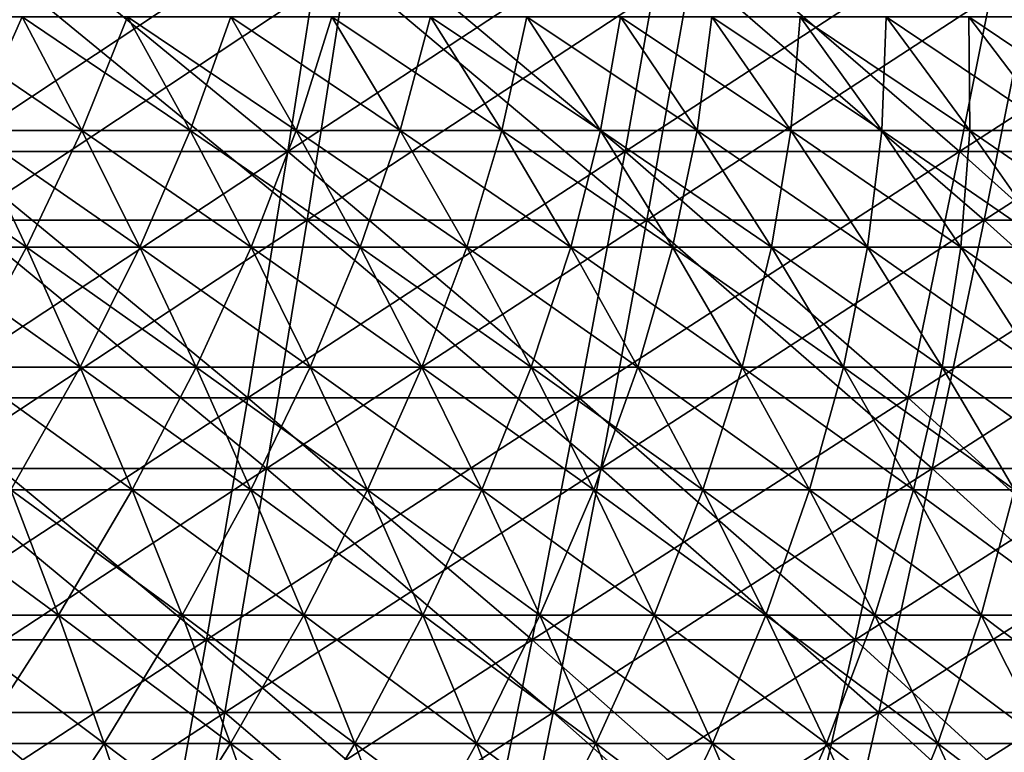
# Model space of a CAD drawing. Header units: millimetres. Extents: x -250 to 250, y -45 to 4150.
# Tile 632 of 656: x 38 to 55, y 3991 to 4004. Entities that reach past the tile are written whole.
import ezdxf

# ---------------------------------------------------------------- set-up
doc = ezdxf.new("R2010")
doc.units = ezdxf.units.MM
doc.header["$LTSCALE"] = 81.481481
for name, color, linetype in [('19', 7, 'CONTINUOUS'), ('20', 7, 'CONTINUOUS'), ('21', 7, 'CONTINUOUS'), ('22', 7, 'CONTINUOUS'), ('23', 7, 'CONTINUOUS'), ('24', 7, 'CONTINUOUS')]:
    doc.layers.add(name, color=color, linetype=linetype)

msp = doc.modelspace()

# ---------------------------------------------------------------- linework, layer by layer
at = {"layer": '19', "color": 7, "linetype": 'CONTINUOUS'}
for points in [[(42.879, 4000.58, -195.793), (36.83, 4000.58, -197.021), (43.575, 4005.044, -198.97), (42.879, 4000.58, -195.793)], [(43.575, 4005.044, -198.97), (36.83, 4000.58, -197.021), (37.427, 4005.044, -200.217), (43.575, 4005.044, -198.97)], [(48.889, 4000.58, -194.38), (42.879, 4000.58, -195.793), (49.682, 4005.044, -197.533), (48.889, 4000.58, -194.38)], [(49.682, 4005.044, -197.533), (42.879, 4000.58, -195.793), (43.575, 4005.044, -198.97), (49.682, 4005.044, -197.533)], [(54.851, 4000.58, -192.782), (48.889, 4000.58, -194.38), (55.741, 4005.044, -195.91), (54.851, 4000.58, -192.782)], [(55.741, 4005.044, -195.91), (48.889, 4000.58, -194.38), (49.682, 4005.044, -197.533), (55.741, 4005.044, -195.91)], [(60.762, 4000.58, -191.002), (54.851, 4000.58, -192.782), (61.748, 4005.044, -194.1), (60.762, 4000.58, -191.002)], [(61.748, 4005.044, -194.1), (54.851, 4000.58, -192.782), (55.741, 4005.044, -195.91), (61.748, 4005.044, -194.1)], [(42.163, 3996.189, -192.522), (36.214, 3996.189, -193.729), (42.879, 4000.58, -195.793), (42.163, 3996.189, -192.522)], [(42.879, 4000.58, -195.793), (36.214, 3996.189, -193.729), (36.83, 4000.58, -197.021), (42.879, 4000.58, -195.793)], [(48.072, 3996.189, -191.132), (42.163, 3996.189, -192.522), (48.889, 4000.58, -194.38), (48.072, 3996.189, -191.132)], [(48.889, 4000.58, -194.38), (42.163, 3996.189, -192.522), (42.879, 4000.58, -195.793), (48.889, 4000.58, -194.38)], [(53.935, 3996.189, -189.561), (48.072, 3996.189, -191.132), (54.851, 4000.58, -192.782), (53.935, 3996.189, -189.561)], [(54.851, 4000.58, -192.782), (48.072, 3996.189, -191.132), (48.889, 4000.58, -194.38), (54.851, 4000.58, -192.782)], [(59.747, 3996.189, -187.81), (53.935, 3996.189, -189.561), (60.762, 4000.58, -191.002), (59.747, 3996.189, -187.81)], [(60.762, 4000.58, -191.002), (53.935, 3996.189, -189.561), (54.851, 4000.58, -192.782), (60.762, 4000.58, -191.002)], [(41.426, 3991.873, -189.156), (35.581, 3991.873, -190.342), (42.163, 3996.189, -192.522), (41.426, 3991.873, -189.156)], [(42.163, 3996.189, -192.522), (35.581, 3991.873, -190.342), (36.214, 3996.189, -193.729), (42.163, 3996.189, -192.522)], [(47.231, 3991.873, -187.79), (41.426, 3991.873, -189.156), (48.072, 3996.189, -191.132), (47.231, 3991.873, -187.79)], [(48.072, 3996.189, -191.132), (41.426, 3991.873, -189.156), (42.163, 3996.189, -192.522), (48.072, 3996.189, -191.132)], [(52.992, 3991.873, -186.247), (47.231, 3991.873, -187.79), (53.935, 3996.189, -189.561), (52.992, 3991.873, -186.247)], [(53.935, 3996.189, -189.561), (47.231, 3991.873, -187.79), (48.072, 3996.189, -191.132), (53.935, 3996.189, -189.561)], [(58.702, 3991.873, -184.527), (52.992, 3991.873, -186.247), (59.747, 3996.189, -187.81), (58.702, 3991.873, -184.527)], [(59.747, 3996.189, -187.81), (52.992, 3991.873, -186.247), (53.935, 3996.189, -189.561), (59.747, 3996.189, -187.81)], [(40.668, 3987.635, -185.698), (34.931, 3987.635, -186.862), (41.426, 3991.873, -189.156), (40.668, 3987.635, -185.698)], [(41.426, 3991.873, -189.156), (34.931, 3987.635, -186.862), (35.581, 3991.873, -190.342), (41.426, 3991.873, -189.156)], [(46.368, 3987.635, -184.357), (40.668, 3987.635, -185.698), (47.231, 3991.873, -187.79), (46.368, 3987.635, -184.357)], [(47.231, 3991.873, -187.79), (40.668, 3987.635, -185.698), (41.426, 3991.873, -189.156), (47.231, 3991.873, -187.79)], [(52.023, 3987.635, -182.842), (46.368, 3987.635, -184.357), (52.992, 3991.873, -186.247), (52.023, 3987.635, -182.842)], [(52.992, 3991.873, -186.247), (46.368, 3987.635, -184.357), (47.231, 3991.873, -187.79), (52.992, 3991.873, -186.247)], [(57.629, 3987.635, -181.153), (52.023, 3987.635, -182.842), (58.702, 3991.873, -184.527), (57.629, 3987.635, -181.153)], [(58.702, 3991.873, -184.527), (52.023, 3987.635, -182.842), (52.992, 3991.873, -186.247), (58.702, 3991.873, -184.527)]]:
    msp.add_3dface(points, dxfattribs=at)
at = {"layer": '20', "color": 7, "linetype": 'CONTINUOUS'}
for points in [[(36.83, 4000.58, 197.021), (42.879, 4000.58, 195.793), (37.427, 4005.044, 200.217), (36.83, 4000.58, 197.021)], [(37.427, 4005.044, 200.217), (42.879, 4000.58, 195.793), (43.575, 4005.044, 198.97), (37.427, 4005.044, 200.217)], [(42.879, 4000.58, 195.793), (48.889, 4000.58, 194.38), (43.575, 4005.044, 198.97), (42.879, 4000.58, 195.793)], [(43.575, 4005.044, 198.97), (48.889, 4000.58, 194.38), (49.682, 4005.044, 197.533), (43.575, 4005.044, 198.97)], [(48.889, 4000.58, 194.38), (54.851, 4000.58, 192.782), (49.682, 4005.044, 197.533), (48.889, 4000.58, 194.38)], [(49.682, 4005.044, 197.533), (54.851, 4000.58, 192.782), (55.741, 4005.044, 195.91), (49.682, 4005.044, 197.533)], [(54.851, 4000.58, 192.782), (60.762, 4000.58, 191.002), (55.741, 4005.044, 195.91), (54.851, 4000.58, 192.782)], [(36.214, 3996.189, 193.729), (42.163, 3996.189, 192.522), (36.83, 4000.58, 197.021), (36.214, 3996.189, 193.729)], [(36.83, 4000.58, 197.021), (42.163, 3996.189, 192.522), (42.879, 4000.58, 195.793), (36.83, 4000.58, 197.021)], [(42.163, 3996.189, 192.522), (48.072, 3996.189, 191.132), (42.879, 4000.58, 195.793), (42.163, 3996.189, 192.522)], [(42.879, 4000.58, 195.793), (48.072, 3996.189, 191.132), (48.889, 4000.58, 194.38), (42.879, 4000.58, 195.793)], [(48.072, 3996.189, 191.132), (53.935, 3996.189, 189.561), (48.889, 4000.58, 194.38), (48.072, 3996.189, 191.132)], [(48.889, 4000.58, 194.38), (53.935, 3996.189, 189.561), (54.851, 4000.58, 192.782), (48.889, 4000.58, 194.38)], [(53.935, 3996.189, 189.561), (59.747, 3996.189, 187.81), (54.851, 4000.58, 192.782), (53.935, 3996.189, 189.561)], [(54.851, 4000.58, 192.782), (59.747, 3996.189, 187.81), (60.762, 4000.58, 191.002), (54.851, 4000.58, 192.782)], [(35.581, 3991.873, 190.342), (41.426, 3991.873, 189.156), (36.214, 3996.189, 193.729), (35.581, 3991.873, 190.342)], [(36.214, 3996.189, 193.729), (41.426, 3991.873, 189.156), (42.163, 3996.189, 192.522), (36.214, 3996.189, 193.729)], [(41.426, 3991.873, 189.156), (47.231, 3991.873, 187.79), (42.163, 3996.189, 192.522), (41.426, 3991.873, 189.156)], [(42.163, 3996.189, 192.522), (47.231, 3991.873, 187.79), (48.072, 3996.189, 191.132), (42.163, 3996.189, 192.522)], [(47.231, 3991.873, 187.79), (52.992, 3991.873, 186.247), (48.072, 3996.189, 191.132), (47.231, 3991.873, 187.79)], [(48.072, 3996.189, 191.132), (52.992, 3991.873, 186.247), (53.935, 3996.189, 189.561), (48.072, 3996.189, 191.132)], [(52.992, 3991.873, 186.247), (58.702, 3991.873, 184.527), (53.935, 3996.189, 189.561), (52.992, 3991.873, 186.247)], [(53.935, 3996.189, 189.561), (58.702, 3991.873, 184.527), (59.747, 3996.189, 187.81), (53.935, 3996.189, 189.561)], [(34.931, 3987.635, 186.862), (40.668, 3987.635, 185.698), (35.581, 3991.873, 190.342), (34.931, 3987.635, 186.862)], [(35.581, 3991.873, 190.342), (40.668, 3987.635, 185.698), (41.426, 3991.873, 189.156), (35.581, 3991.873, 190.342)], [(40.668, 3987.635, 185.698), (46.368, 3987.635, 184.357), (41.426, 3991.873, 189.156), (40.668, 3987.635, 185.698)], [(41.426, 3991.873, 189.156), (46.368, 3987.635, 184.357), (47.231, 3991.873, 187.79), (41.426, 3991.873, 189.156)], [(46.368, 3987.635, 184.357), (52.023, 3987.635, 182.842), (47.231, 3991.873, 187.79), (46.368, 3987.635, 184.357)], [(47.231, 3991.873, 187.79), (52.023, 3987.635, 182.842), (52.992, 3991.873, 186.247), (47.231, 3991.873, 187.79)], [(52.023, 3987.635, 182.842), (57.629, 3987.635, 181.153), (52.992, 3991.873, 186.247), (52.023, 3987.635, 182.842)], [(52.992, 3991.873, 186.247), (57.629, 3987.635, 181.153), (58.702, 3991.873, 184.527), (52.992, 3991.873, 186.247)]]:
    msp.add_3dface(points, dxfattribs=at)
at = {"layer": '21', "color": 7, "linetype": 'CONTINUOUS'}
for points in [[(42.539, 4001.793, 194.24), (36.537, 4001.793, 195.458), (43.229, 4006.221, 197.39), (42.539, 4001.793, 194.24)], [(43.229, 4006.221, 197.39), (36.537, 4001.793, 195.458), (37.13, 4006.221, 198.627), (43.229, 4006.221, 197.39)], [(48.501, 4001.793, 192.838), (42.539, 4001.793, 194.24), (49.287, 4006.221, 195.965), (48.501, 4001.793, 192.838)], [(49.287, 4006.221, 195.965), (42.539, 4001.793, 194.24), (43.229, 4006.221, 197.39), (49.287, 4006.221, 195.965)], [(54.416, 4001.793, 191.252), (48.501, 4001.793, 192.838), (55.299, 4006.221, 194.354), (54.416, 4001.793, 191.252)], [(55.299, 4006.221, 194.354), (48.501, 4001.793, 192.838), (49.287, 4006.221, 195.965), (55.299, 4006.221, 194.354)], [(60.28, 4001.793, 189.486), (54.416, 4001.793, 191.252), (61.257, 4006.221, 192.559), (60.28, 4001.793, 189.486)], [(61.257, 4006.221, 192.559), (54.416, 4001.793, 191.252), (55.299, 4006.221, 194.354), (61.257, 4006.221, 192.559)], [(41.828, 3997.437, 190.995), (35.927, 3997.437, 192.192), (42.539, 4001.793, 194.24), (41.828, 3997.437, 190.995)], [(42.539, 4001.793, 194.24), (35.927, 3997.437, 192.192), (36.537, 4001.793, 195.458), (42.539, 4001.793, 194.24)], [(47.69, 3997.437, 189.616), (41.828, 3997.437, 190.995), (48.501, 4001.793, 192.838), (47.69, 3997.437, 189.616)], [(48.501, 4001.793, 192.838), (41.828, 3997.437, 190.995), (42.539, 4001.793, 194.24), (48.501, 4001.793, 192.838)], [(53.507, 3997.437, 188.058), (47.69, 3997.437, 189.616), (54.416, 4001.793, 191.252), (53.507, 3997.437, 188.058)], [(54.416, 4001.793, 191.252), (47.69, 3997.437, 189.616), (48.501, 4001.793, 192.838), (54.416, 4001.793, 191.252)], [(59.273, 3997.437, 186.321), (53.507, 3997.437, 188.058), (60.28, 4001.793, 189.486), (59.273, 3997.437, 186.321)], [(60.28, 4001.793, 189.486), (53.507, 3997.437, 188.058), (54.416, 4001.793, 191.252), (60.28, 4001.793, 189.486)], [(41.097, 3993.156, 187.657), (35.299, 3993.156, 188.833), (41.828, 3997.437, 190.995), (41.097, 3993.156, 187.657)], [(41.828, 3997.437, 190.995), (35.299, 3993.156, 188.833), (35.927, 3997.437, 192.192), (41.828, 3997.437, 190.995)], [(46.857, 3993.156, 186.302), (41.097, 3993.156, 187.657), (47.69, 3997.437, 189.616), (46.857, 3993.156, 186.302)], [(47.69, 3997.437, 189.616), (41.097, 3993.156, 187.657), (41.828, 3997.437, 190.995), (47.69, 3997.437, 189.616)], [(52.572, 3993.156, 184.771), (46.857, 3993.156, 186.302), (53.507, 3997.437, 188.058), (52.572, 3993.156, 184.771)], [(53.507, 3997.437, 188.058), (46.857, 3993.156, 186.302), (47.69, 3997.437, 189.616), (53.507, 3997.437, 188.058)], [(58.237, 3993.156, 183.064), (52.572, 3993.156, 184.771), (59.273, 3997.437, 186.321), (58.237, 3993.156, 183.064)], [(59.273, 3997.437, 186.321), (52.572, 3993.156, 184.771), (53.507, 3997.437, 188.058), (59.273, 3997.437, 186.321)], [(40.346, 3988.952, 184.227), (34.654, 3988.952, 185.382), (41.097, 3993.156, 187.657), (40.346, 3988.952, 184.227)], [(41.097, 3993.156, 187.657), (34.654, 3988.952, 185.382), (35.299, 3993.156, 188.833), (41.097, 3993.156, 187.657)], [(46.001, 3988.952, 182.897), (40.346, 3988.952, 184.227), (46.857, 3993.156, 186.302), (46.001, 3988.952, 182.897)], [(46.857, 3993.156, 186.302), (40.346, 3988.952, 184.227), (41.097, 3993.156, 187.657), (46.857, 3993.156, 186.302)], [(51.611, 3988.952, 181.394), (46.001, 3988.952, 182.897), (52.572, 3993.156, 184.771), (51.611, 3988.952, 181.394)], [(52.572, 3993.156, 184.771), (46.001, 3988.952, 182.897), (46.857, 3993.156, 186.302), (52.572, 3993.156, 184.771)], [(57.173, 3988.952, 179.719), (51.611, 3988.952, 181.394), (58.237, 3993.156, 183.064), (57.173, 3988.952, 179.719)], [(58.237, 3993.156, 183.064), (51.611, 3988.952, 181.394), (52.572, 3993.156, 184.771), (58.237, 3993.156, 183.064)]]:
    msp.add_3dface(points, dxfattribs=at)
at = {"layer": '22', "color": 7, "linetype": 'CONTINUOUS'}
for points in [[(36.537, 4001.793, -195.458), (42.539, 4001.793, -194.24), (37.13, 4006.221, -198.627), (36.537, 4001.793, -195.458)], [(37.13, 4006.221, -198.627), (42.539, 4001.793, -194.24), (43.229, 4006.221, -197.39), (37.13, 4006.221, -198.627)], [(42.539, 4001.793, -194.24), (48.501, 4001.793, -192.838), (43.229, 4006.221, -197.39), (42.539, 4001.793, -194.24)], [(43.229, 4006.221, -197.39), (48.501, 4001.793, -192.838), (49.287, 4006.221, -195.965), (43.229, 4006.221, -197.39)], [(48.501, 4001.793, -192.838), (54.416, 4001.793, -191.252), (49.287, 4006.221, -195.965), (48.501, 4001.793, -192.838)], [(49.287, 4006.221, -195.965), (54.416, 4001.793, -191.252), (55.299, 4006.221, -194.354), (49.287, 4006.221, -195.965)], [(54.416, 4001.793, -191.252), (60.28, 4001.793, -189.486), (55.299, 4006.221, -194.354), (54.416, 4001.793, -191.252)], [(35.927, 3997.437, -192.192), (41.828, 3997.437, -190.995), (36.537, 4001.793, -195.458), (35.927, 3997.437, -192.192)], [(36.537, 4001.793, -195.458), (41.828, 3997.437, -190.995), (42.539, 4001.793, -194.24), (36.537, 4001.793, -195.458)], [(41.828, 3997.437, -190.995), (47.69, 3997.437, -189.616), (42.539, 4001.793, -194.24), (41.828, 3997.437, -190.995)], [(42.539, 4001.793, -194.24), (47.69, 3997.437, -189.616), (48.501, 4001.793, -192.838), (42.539, 4001.793, -194.24)], [(47.69, 3997.437, -189.616), (53.507, 3997.437, -188.058), (48.501, 4001.793, -192.838), (47.69, 3997.437, -189.616)], [(48.501, 4001.793, -192.838), (53.507, 3997.437, -188.058), (54.416, 4001.793, -191.252), (48.501, 4001.793, -192.838)], [(53.507, 3997.437, -188.058), (59.273, 3997.437, -186.321), (54.416, 4001.793, -191.252), (53.507, 3997.437, -188.058)], [(54.416, 4001.793, -191.252), (59.273, 3997.437, -186.321), (60.28, 4001.793, -189.486), (54.416, 4001.793, -191.252)], [(35.299, 3993.156, -188.833), (41.097, 3993.156, -187.657), (35.927, 3997.437, -192.192), (35.299, 3993.156, -188.833)], [(35.927, 3997.437, -192.192), (41.097, 3993.156, -187.657), (41.828, 3997.437, -190.995), (35.927, 3997.437, -192.192)], [(41.097, 3993.156, -187.657), (46.857, 3993.156, -186.302), (41.828, 3997.437, -190.995), (41.097, 3993.156, -187.657)], [(41.828, 3997.437, -190.995), (46.857, 3993.156, -186.302), (47.69, 3997.437, -189.616), (41.828, 3997.437, -190.995)], [(46.857, 3993.156, -186.302), (52.572, 3993.156, -184.771), (47.69, 3997.437, -189.616), (46.857, 3993.156, -186.302)], [(47.69, 3997.437, -189.616), (52.572, 3993.156, -184.771), (53.507, 3997.437, -188.058), (47.69, 3997.437, -189.616)], [(52.572, 3993.156, -184.771), (58.237, 3993.156, -183.064), (53.507, 3997.437, -188.058), (52.572, 3993.156, -184.771)], [(53.507, 3997.437, -188.058), (58.237, 3993.156, -183.064), (59.273, 3997.437, -186.321), (53.507, 3997.437, -188.058)], [(34.654, 3988.952, -185.382), (40.346, 3988.952, -184.227), (35.299, 3993.156, -188.833), (34.654, 3988.952, -185.382)], [(35.299, 3993.156, -188.833), (40.346, 3988.952, -184.227), (41.097, 3993.156, -187.657), (35.299, 3993.156, -188.833)], [(40.346, 3988.952, -184.227), (46.001, 3988.952, -182.897), (41.097, 3993.156, -187.657), (40.346, 3988.952, -184.227)], [(41.097, 3993.156, -187.657), (46.001, 3988.952, -182.897), (46.857, 3993.156, -186.302), (41.097, 3993.156, -187.657)], [(46.001, 3988.952, -182.897), (51.611, 3988.952, -181.394), (46.857, 3993.156, -186.302), (46.001, 3988.952, -182.897)], [(46.857, 3993.156, -186.302), (51.611, 3988.952, -181.394), (52.572, 3993.156, -184.771), (46.857, 3993.156, -186.302)], [(51.611, 3988.952, -181.394), (57.173, 3988.952, -179.719), (52.572, 3993.156, -184.771), (51.611, 3988.952, -181.394)], [(52.572, 3993.156, -184.771), (57.173, 3988.952, -179.719), (58.237, 3993.156, -183.064), (52.572, 3993.156, -184.771)]]:
    msp.add_3dface(points, dxfattribs=at)
at = {"layer": '23', "color": 7, "linetype": 'CONTINUOUS'}
for points in [[(36.942, 4002.165, 63.985), (38.895, 4002.165, 62.817), (35.938, 4004.175, 62.247), (36.942, 4002.165, 63.985)], [(35.938, 4004.175, 62.247), (38.895, 4002.165, 62.817), (37.838, 4004.175, 61.111), (35.938, 4004.175, 62.247)], [(38.895, 4002.165, 62.817), (40.811, 4002.165, 61.59), (37.838, 4004.175, 61.111), (38.895, 4002.165, 62.817)], [(37.838, 4004.175, 61.111), (40.811, 4002.165, 61.59), (39.702, 4004.175, 59.916), (37.838, 4004.175, 61.111)], [(40.811, 4002.165, 61.59), (42.688, 4002.165, 60.304), (39.702, 4004.175, 59.916), (40.811, 4002.165, 61.59)], [(39.702, 4004.175, 59.916), (42.688, 4002.165, 60.304), (41.528, 4004.175, 58.665), (39.702, 4004.175, 59.916)], [(42.688, 4002.165, 60.304), (44.525, 4002.165, 58.961), (41.528, 4004.175, 58.665), (42.688, 4002.165, 60.304)], [(41.528, 4004.175, 58.665), (44.525, 4002.165, 58.961), (43.315, 4004.175, 57.359), (41.528, 4004.175, 58.665)], [(44.525, 4002.165, 58.961), (46.32, 4002.165, 57.562), (43.315, 4004.175, 57.359), (44.525, 4002.165, 58.961)], [(43.315, 4004.175, 57.359), (46.32, 4002.165, 57.562), (45.061, 4004.175, 55.998), (43.315, 4004.175, 57.359)], [(46.32, 4002.165, 57.562), (48.07, 4002.165, 56.108), (45.061, 4004.175, 55.998), (46.32, 4002.165, 57.562)], [(45.061, 4004.175, 55.998), (48.07, 4002.165, 56.108), (46.764, 4004.175, 54.583), (45.061, 4004.175, 55.998)], [(48.07, 4002.165, 56.108), (49.775, 4002.165, 54.601), (46.764, 4004.175, 54.583), (48.07, 4002.165, 56.108)], [(46.764, 4004.175, 54.583), (49.775, 4002.165, 54.601), (48.423, 4004.175, 53.117), (46.764, 4004.175, 54.583)], [(49.775, 4002.165, 54.601), (51.433, 4002.165, 53.042), (48.423, 4004.175, 53.117), (49.775, 4002.165, 54.601)], [(48.423, 4004.175, 53.117), (51.433, 4002.165, 53.042), (50.036, 4004.175, 51.601), (48.423, 4004.175, 53.117)], [(51.433, 4002.165, 53.042), (53.042, 4002.165, 51.433), (50.036, 4004.175, 51.601), (51.433, 4002.165, 53.042)], [(50.036, 4004.175, 51.601), (53.042, 4002.165, 51.433), (51.601, 4004.175, 50.036), (50.036, 4004.175, 51.601)], [(53.042, 4002.165, 51.433), (54.601, 4002.165, 49.775), (51.601, 4004.175, 50.036), (53.042, 4002.165, 51.433)], [(51.601, 4004.175, 50.036), (54.601, 4002.165, 49.775), (53.117, 4004.175, 48.423), (51.601, 4004.175, 50.036)], [(54.601, 4002.165, 49.775), (56.108, 4002.165, 48.07), (53.117, 4004.175, 48.423), (54.601, 4002.165, 49.775)], [(53.117, 4004.175, 48.423), (56.108, 4002.165, 48.07), (54.583, 4004.175, 46.764), (53.117, 4004.175, 48.423)], [(56.108, 4002.165, 48.07), (57.562, 4002.165, 46.32), (54.583, 4004.175, 46.764), (56.108, 4002.165, 48.07)], [(54.583, 4004.175, 46.764), (57.562, 4002.165, 46.32), (55.998, 4004.175, 45.061), (54.583, 4004.175, 46.764)], [(35.877, 4000.099, 66.812), (37.918, 4000.099, 65.675), (34.954, 4002.165, 65.093), (35.877, 4000.099, 66.812)], [(34.954, 4002.165, 65.093), (37.918, 4000.099, 65.675), (36.942, 4002.165, 63.985), (34.954, 4002.165, 65.093)], [(37.918, 4000.099, 65.675), (39.922, 4000.099, 64.476), (36.942, 4002.165, 63.985), (37.918, 4000.099, 65.675)], [(36.942, 4002.165, 63.985), (39.922, 4000.099, 64.476), (38.895, 4002.165, 62.817), (36.942, 4002.165, 63.985)], [(39.922, 4000.099, 64.476), (41.889, 4000.099, 63.216), (38.895, 4002.165, 62.817), (39.922, 4000.099, 64.476)], [(38.895, 4002.165, 62.817), (41.889, 4000.099, 63.216), (40.811, 4002.165, 61.59), (38.895, 4002.165, 62.817)], [(41.889, 4000.099, 63.216), (43.816, 4000.099, 61.897), (40.811, 4002.165, 61.59), (41.889, 4000.099, 63.216)], [(40.811, 4002.165, 61.59), (43.816, 4000.099, 61.897), (42.688, 4002.165, 60.304), (40.811, 4002.165, 61.59)], [(43.816, 4000.099, 61.897), (45.701, 4000.099, 60.518), (42.688, 4002.165, 60.304), (43.816, 4000.099, 61.897)], [(42.688, 4002.165, 60.304), (45.701, 4000.099, 60.518), (44.525, 4002.165, 58.961), (42.688, 4002.165, 60.304)], [(45.701, 4000.099, 60.518), (47.543, 4000.099, 59.082), (44.525, 4002.165, 58.961), (45.701, 4000.099, 60.518)], [(44.525, 4002.165, 58.961), (47.543, 4000.099, 59.082), (46.32, 4002.165, 57.562), (44.525, 4002.165, 58.961)], [(47.543, 4000.099, 59.082), (49.34, 4000.099, 57.59), (46.32, 4002.165, 57.562), (47.543, 4000.099, 59.082)], [(46.32, 4002.165, 57.562), (49.34, 4000.099, 57.59), (48.07, 4002.165, 56.108), (46.32, 4002.165, 57.562)], [(49.34, 4000.099, 57.59), (51.09, 4000.099, 56.043), (48.07, 4002.165, 56.108), (49.34, 4000.099, 57.59)], [(48.07, 4002.165, 56.108), (51.09, 4000.099, 56.043), (49.775, 4002.165, 54.601), (48.07, 4002.165, 56.108)], [(51.09, 4000.099, 56.043), (52.792, 4000.099, 54.443), (49.775, 4002.165, 54.601), (51.09, 4000.099, 56.043)], [(49.775, 4002.165, 54.601), (52.792, 4000.099, 54.443), (51.433, 4002.165, 53.042), (49.775, 4002.165, 54.601)], [(52.792, 4000.099, 54.443), (54.443, 4000.099, 52.792), (51.433, 4002.165, 53.042), (52.792, 4000.099, 54.443)], [(51.433, 4002.165, 53.042), (54.443, 4000.099, 52.792), (53.042, 4002.165, 51.433), (51.433, 4002.165, 53.042)], [(54.443, 4000.099, 52.792), (56.043, 4000.099, 51.09), (53.042, 4002.165, 51.433), (54.443, 4000.099, 52.792)], [(53.042, 4002.165, 51.433), (56.043, 4000.099, 51.09), (54.601, 4002.165, 49.775), (53.042, 4002.165, 51.433)], [(56.043, 4000.099, 51.09), (57.59, 4000.099, 49.34), (54.601, 4002.165, 49.775), (56.043, 4000.099, 51.09)], [(54.601, 4002.165, 49.775), (57.59, 4000.099, 49.34), (56.108, 4002.165, 48.07), (54.601, 4002.165, 49.775)], [(36.773, 3997.981, 68.48), (38.864, 3997.981, 67.315), (35.877, 4000.099, 66.812), (36.773, 3997.981, 68.48)], [(35.877, 4000.099, 66.812), (38.864, 3997.981, 67.315), (37.918, 4000.099, 65.675), (35.877, 4000.099, 66.812)], [(38.864, 3997.981, 67.315), (40.919, 3997.981, 66.086), (37.918, 4000.099, 65.675), (38.864, 3997.981, 67.315)], [(37.918, 4000.099, 65.675), (40.919, 3997.981, 66.086), (39.922, 4000.099, 64.476), (37.918, 4000.099, 65.675)], [(40.919, 3997.981, 66.086), (42.935, 3997.981, 64.795), (39.922, 4000.099, 64.476), (40.919, 3997.981, 66.086)], [(39.922, 4000.099, 64.476), (42.935, 3997.981, 64.795), (41.889, 4000.099, 63.216), (39.922, 4000.099, 64.476)], [(42.935, 3997.981, 64.795), (44.91, 3997.981, 63.442), (41.889, 4000.099, 63.216), (42.935, 3997.981, 64.795)], [(41.889, 4000.099, 63.216), (44.91, 3997.981, 63.442), (43.816, 4000.099, 61.897), (41.889, 4000.099, 63.216)], [(44.91, 3997.981, 63.442), (46.842, 3997.981, 62.029), (43.816, 4000.099, 61.897), (44.91, 3997.981, 63.442)], [(43.816, 4000.099, 61.897), (46.842, 3997.981, 62.029), (45.701, 4000.099, 60.518), (43.816, 4000.099, 61.897)], [(46.842, 3997.981, 62.029), (48.73, 3997.981, 60.557), (45.701, 4000.099, 60.518), (46.842, 3997.981, 62.029)], [(45.701, 4000.099, 60.518), (48.73, 3997.981, 60.557), (47.543, 4000.099, 59.082), (45.701, 4000.099, 60.518)], [(48.73, 3997.981, 60.557), (50.572, 3997.981, 59.028), (47.543, 4000.099, 59.082), (48.73, 3997.981, 60.557)], [(47.543, 4000.099, 59.082), (50.572, 3997.981, 59.028), (49.34, 4000.099, 57.59), (47.543, 4000.099, 59.082)], [(50.572, 3997.981, 59.028), (52.366, 3997.981, 57.442), (49.34, 4000.099, 57.59), (50.572, 3997.981, 59.028)], [(49.34, 4000.099, 57.59), (52.366, 3997.981, 57.442), (51.09, 4000.099, 56.043), (49.34, 4000.099, 57.59)], [(52.366, 3997.981, 57.442), (54.11, 3997.981, 55.802), (51.09, 4000.099, 56.043), (52.366, 3997.981, 57.442)], [(51.09, 4000.099, 56.043), (54.11, 3997.981, 55.802), (52.792, 4000.099, 54.443), (51.09, 4000.099, 56.043)], [(54.11, 3997.981, 55.802), (55.802, 3997.981, 54.11), (52.792, 4000.099, 54.443), (54.11, 3997.981, 55.802)], [(52.792, 4000.099, 54.443), (55.802, 3997.981, 54.11), (54.443, 4000.099, 52.792), (52.792, 4000.099, 54.443)], [(55.802, 3997.981, 54.11), (57.442, 3997.981, 52.366), (54.443, 4000.099, 52.792), (55.802, 3997.981, 54.11)], [(54.443, 4000.099, 52.792), (57.442, 3997.981, 52.366), (56.043, 4000.099, 51.09), (54.443, 4000.099, 52.792)], [(37.641, 3995.812, 70.096), (39.782, 3995.812, 68.904), (36.773, 3997.981, 68.48), (37.641, 3995.812, 70.096)], [(36.773, 3997.981, 68.48), (39.782, 3995.812, 68.904), (38.864, 3997.981, 67.315), (36.773, 3997.981, 68.48)], [(39.782, 3995.812, 68.904), (41.885, 3995.812, 67.646), (38.864, 3997.981, 67.315), (39.782, 3995.812, 68.904)], [(38.864, 3997.981, 67.315), (41.885, 3995.812, 67.646), (40.919, 3997.981, 66.086), (38.864, 3997.981, 67.315)], [(41.885, 3995.812, 67.646), (43.948, 3995.812, 66.324), (40.919, 3997.981, 66.086), (41.885, 3995.812, 67.646)], [(40.919, 3997.981, 66.086), (43.948, 3995.812, 66.324), (42.935, 3997.981, 64.795), (40.919, 3997.981, 66.086)], [(43.948, 3995.812, 66.324), (45.97, 3995.812, 64.939), (42.935, 3997.981, 64.795), (43.948, 3995.812, 66.324)], [(42.935, 3997.981, 64.795), (45.97, 3995.812, 64.939), (44.91, 3997.981, 63.442), (42.935, 3997.981, 64.795)], [(45.97, 3995.812, 64.939), (47.948, 3995.812, 63.493), (44.91, 3997.981, 63.442), (45.97, 3995.812, 64.939)], [(44.91, 3997.981, 63.442), (47.948, 3995.812, 63.493), (46.842, 3997.981, 62.029), (44.91, 3997.981, 63.442)], [(47.948, 3995.812, 63.493), (49.88, 3995.812, 61.986), (46.842, 3997.981, 62.029), (47.948, 3995.812, 63.493)], [(46.842, 3997.981, 62.029), (49.88, 3995.812, 61.986), (48.73, 3997.981, 60.557), (46.842, 3997.981, 62.029)], [(49.88, 3995.812, 61.986), (51.765, 3995.812, 60.421), (48.73, 3997.981, 60.557), (49.88, 3995.812, 61.986)], [(48.73, 3997.981, 60.557), (51.765, 3995.812, 60.421), (50.572, 3997.981, 59.028), (48.73, 3997.981, 60.557)], [(51.765, 3995.812, 60.421), (53.601, 3995.812, 58.798), (50.572, 3997.981, 59.028), (51.765, 3995.812, 60.421)], [(50.572, 3997.981, 59.028), (53.601, 3995.812, 58.798), (52.366, 3997.981, 57.442), (50.572, 3997.981, 59.028)], [(53.601, 3995.812, 58.798), (55.387, 3995.812, 57.119), (52.366, 3997.981, 57.442), (53.601, 3995.812, 58.798)], [(52.366, 3997.981, 57.442), (55.387, 3995.812, 57.119), (54.11, 3997.981, 55.802), (52.366, 3997.981, 57.442)], [(55.387, 3995.812, 57.119), (57.119, 3995.812, 55.387), (54.11, 3997.981, 55.802), (55.387, 3995.812, 57.119)], [(54.11, 3997.981, 55.802), (57.119, 3995.812, 55.387), (55.802, 3997.981, 54.11), (54.11, 3997.981, 55.802)], [(36.255, 3993.592, 72.81), (38.48, 3993.592, 71.659), (35.464, 3995.812, 71.222), (36.255, 3993.592, 72.81)], [(35.464, 3995.812, 71.222), (38.48, 3993.592, 71.659), (37.641, 3995.812, 70.096), (35.464, 3995.812, 71.222)], [(38.48, 3993.592, 71.659), (40.669, 3993.592, 70.44), (37.641, 3995.812, 70.096), (38.48, 3993.592, 71.659)], [(37.641, 3995.812, 70.096), (40.669, 3993.592, 70.44), (39.782, 3995.812, 68.904), (37.641, 3995.812, 70.096)], [(40.669, 3993.592, 70.44), (42.819, 3993.592, 69.154), (39.782, 3995.812, 68.904), (40.669, 3993.592, 70.44)], [(39.782, 3995.812, 68.904), (42.819, 3993.592, 69.154), (41.885, 3995.812, 67.646), (39.782, 3995.812, 68.904)], [(42.819, 3993.592, 69.154), (44.928, 3993.592, 67.803), (41.885, 3995.812, 67.646), (42.819, 3993.592, 69.154)], [(41.885, 3995.812, 67.646), (44.928, 3993.592, 67.803), (43.948, 3995.812, 66.324), (41.885, 3995.812, 67.646)], [(44.928, 3993.592, 67.803), (46.995, 3993.592, 66.387), (43.948, 3995.812, 66.324), (44.928, 3993.592, 67.803)], [(43.948, 3995.812, 66.324), (46.995, 3993.592, 66.387), (45.97, 3995.812, 64.939), (43.948, 3995.812, 66.324)], [(46.995, 3993.592, 66.387), (49.017, 3993.592, 64.909), (45.97, 3995.812, 64.939), (46.995, 3993.592, 66.387)], [(45.97, 3995.812, 64.939), (49.017, 3993.592, 64.909), (47.948, 3995.812, 63.493), (45.97, 3995.812, 64.939)], [(49.017, 3993.592, 64.909), (50.992, 3993.592, 63.368), (47.948, 3995.812, 63.493), (49.017, 3993.592, 64.909)], [(47.948, 3995.812, 63.493), (50.992, 3993.592, 63.368), (49.88, 3995.812, 61.986), (47.948, 3995.812, 63.493)], [(50.992, 3993.592, 63.368), (52.919, 3993.592, 61.768), (49.88, 3995.812, 61.986), (50.992, 3993.592, 63.368)], [(49.88, 3995.812, 61.986), (52.919, 3993.592, 61.768), (51.765, 3995.812, 60.421), (49.88, 3995.812, 61.986)], [(52.919, 3993.592, 61.768), (54.797, 3993.592, 60.109), (51.765, 3995.812, 60.421), (52.919, 3993.592, 61.768)], [(51.765, 3995.812, 60.421), (54.797, 3993.592, 60.109), (53.601, 3995.812, 58.798), (51.765, 3995.812, 60.421)], [(54.797, 3993.592, 60.109), (56.622, 3993.592, 58.393), (53.601, 3995.812, 58.798), (54.797, 3993.592, 60.109)], [(53.601, 3995.812, 58.798), (56.622, 3993.592, 58.393), (55.387, 3995.812, 57.119), (53.601, 3995.812, 58.798)], [(37.018, 3991.325, 74.343), (39.29, 3991.325, 73.167), (36.255, 3993.592, 72.81), (37.018, 3991.325, 74.343)], [(36.255, 3993.592, 72.81), (39.29, 3991.325, 73.167), (38.48, 3993.592, 71.659), (36.255, 3993.592, 72.81)], [(39.29, 3991.325, 73.167), (41.525, 3991.325, 71.923), (38.48, 3993.592, 71.659), (39.29, 3991.325, 73.167)], [(38.48, 3993.592, 71.659), (41.525, 3991.325, 71.923), (40.669, 3993.592, 70.44), (38.48, 3993.592, 71.659)], [(41.525, 3991.325, 71.923), (43.72, 3991.325, 70.61), (40.669, 3993.592, 70.44), (41.525, 3991.325, 71.923)], [(40.669, 3993.592, 70.44), (43.72, 3991.325, 70.61), (42.819, 3993.592, 69.154), (40.669, 3993.592, 70.44)], [(43.72, 3991.325, 70.61), (45.873, 3991.325, 69.23), (42.819, 3993.592, 69.154), (43.72, 3991.325, 70.61)], [(42.819, 3993.592, 69.154), (45.873, 3991.325, 69.23), (44.928, 3993.592, 67.803), (42.819, 3993.592, 69.154)], [(45.873, 3991.325, 69.23), (47.984, 3991.325, 67.785), (44.928, 3993.592, 67.803), (45.873, 3991.325, 69.23)], [(44.928, 3993.592, 67.803), (47.984, 3991.325, 67.785), (46.995, 3993.592, 66.387), (44.928, 3993.592, 67.803)], [(47.984, 3991.325, 67.785), (50.048, 3991.325, 66.275), (46.995, 3993.592, 66.387), (47.984, 3991.325, 67.785)], [(46.995, 3993.592, 66.387), (50.048, 3991.325, 66.275), (49.017, 3993.592, 64.909), (46.995, 3993.592, 66.387)], [(50.048, 3991.325, 66.275), (52.066, 3991.325, 64.702), (49.017, 3993.592, 64.909), (50.048, 3991.325, 66.275)], [(49.017, 3993.592, 64.909), (52.066, 3991.325, 64.702), (50.992, 3993.592, 63.368), (49.017, 3993.592, 64.909)], [(52.066, 3991.325, 64.702), (54.033, 3991.325, 63.068), (50.992, 3993.592, 63.368), (52.066, 3991.325, 64.702)], [(50.992, 3993.592, 63.368), (54.033, 3991.325, 63.068), (52.919, 3993.592, 61.768), (50.992, 3993.592, 63.368)], [(54.033, 3991.325, 63.068), (55.95, 3991.325, 61.374), (52.919, 3993.592, 61.768), (54.033, 3991.325, 63.068)], [(52.919, 3993.592, 61.768), (55.95, 3991.325, 61.374), (54.797, 3993.592, 60.109), (52.919, 3993.592, 61.768)], [(55.95, 3991.325, 61.374), (57.813, 3991.325, 59.622), (54.797, 3993.592, 60.109), (55.95, 3991.325, 61.374)], [(54.797, 3993.592, 60.109), (57.813, 3991.325, 59.622), (56.622, 3993.592, 58.393), (54.797, 3993.592, 60.109)], [(37.753, 3989.011, 75.819), (40.07, 3989.011, 74.62), (37.018, 3991.325, 74.343), (37.753, 3989.011, 75.819)], [(37.018, 3991.325, 74.343), (40.07, 3989.011, 74.62), (39.29, 3991.325, 73.167), (37.018, 3991.325, 74.343)], [(40.07, 3989.011, 74.62), (42.349, 3989.011, 73.351), (39.29, 3991.325, 73.167), (40.07, 3989.011, 74.62)], [(39.29, 3991.325, 73.167), (42.349, 3989.011, 73.351), (41.525, 3991.325, 71.923), (39.29, 3991.325, 73.167)], [(42.349, 3989.011, 73.351), (44.588, 3989.011, 72.012), (41.525, 3991.325, 71.923), (42.349, 3989.011, 73.351)], [(41.525, 3991.325, 71.923), (44.588, 3989.011, 72.012), (43.72, 3991.325, 70.61), (41.525, 3991.325, 71.923)], [(44.588, 3989.011, 72.012), (46.784, 3989.011, 70.605), (43.72, 3991.325, 70.61), (44.588, 3989.011, 72.012)], [(43.72, 3991.325, 70.61), (46.784, 3989.011, 70.605), (45.873, 3991.325, 69.23), (43.72, 3991.325, 70.61)], [(46.784, 3989.011, 70.605), (48.936, 3989.011, 69.13), (45.873, 3991.325, 69.23), (46.784, 3989.011, 70.605)], [(45.873, 3991.325, 69.23), (48.936, 3989.011, 69.13), (47.984, 3991.325, 67.785), (45.873, 3991.325, 69.23)], [(48.936, 3989.011, 69.13), (51.042, 3989.011, 67.591), (47.984, 3991.325, 67.785), (48.936, 3989.011, 69.13)], [(47.984, 3991.325, 67.785), (51.042, 3989.011, 67.591), (50.048, 3991.325, 66.275), (47.984, 3991.325, 67.785)], [(51.042, 3989.011, 67.591), (53.099, 3989.011, 65.987), (50.048, 3991.325, 66.275), (51.042, 3989.011, 67.591)], [(50.048, 3991.325, 66.275), (53.099, 3989.011, 65.987), (52.066, 3991.325, 64.702), (50.048, 3991.325, 66.275)], [(53.099, 3989.011, 65.987), (55.106, 3989.011, 64.32), (52.066, 3991.325, 64.702), (53.099, 3989.011, 65.987)], [(52.066, 3991.325, 64.702), (55.106, 3989.011, 64.32), (54.033, 3991.325, 63.068), (52.066, 3991.325, 64.702)], [(55.106, 3989.011, 64.32), (57.061, 3989.011, 62.593), (54.033, 3991.325, 63.068), (55.106, 3989.011, 64.32)], [(54.033, 3991.325, 63.068), (57.061, 3989.011, 62.593), (55.95, 3991.325, 61.374), (54.033, 3991.325, 63.068)]]:
    msp.add_3dface(points, dxfattribs=at)
at = {"layer": '24', "color": 7, "linetype": 'CONTINUOUS'}
for points in [[(37.838, 4004.175, -61.111), (36.942, 4002.165, -63.985), (35.938, 4004.175, -62.247), (37.838, 4004.175, -61.111)], [(38.895, 4002.165, -62.817), (36.942, 4002.165, -63.985), (37.838, 4004.175, -61.111), (38.895, 4002.165, -62.817)], [(39.702, 4004.175, -59.916), (38.895, 4002.165, -62.817), (37.838, 4004.175, -61.111), (39.702, 4004.175, -59.916)], [(40.811, 4002.165, -61.59), (38.895, 4002.165, -62.817), (39.702, 4004.175, -59.916), (40.811, 4002.165, -61.59)], [(41.528, 4004.175, -58.665), (40.811, 4002.165, -61.59), (39.702, 4004.175, -59.916), (41.528, 4004.175, -58.665)], [(42.688, 4002.165, -60.304), (40.811, 4002.165, -61.59), (41.528, 4004.175, -58.665), (42.688, 4002.165, -60.304)], [(43.315, 4004.175, -57.359), (42.688, 4002.165, -60.304), (41.528, 4004.175, -58.665), (43.315, 4004.175, -57.359)], [(44.525, 4002.165, -58.961), (42.688, 4002.165, -60.304), (43.315, 4004.175, -57.359), (44.525, 4002.165, -58.961)], [(45.061, 4004.175, -55.998), (44.525, 4002.165, -58.961), (43.315, 4004.175, -57.359), (45.061, 4004.175, -55.998)], [(46.32, 4002.165, -57.562), (44.525, 4002.165, -58.961), (45.061, 4004.175, -55.998), (46.32, 4002.165, -57.562)], [(46.764, 4004.175, -54.583), (46.32, 4002.165, -57.562), (45.061, 4004.175, -55.998), (46.764, 4004.175, -54.583)], [(48.07, 4002.165, -56.108), (46.32, 4002.165, -57.562), (46.764, 4004.175, -54.583), (48.07, 4002.165, -56.108)], [(48.423, 4004.175, -53.117), (48.07, 4002.165, -56.108), (46.764, 4004.175, -54.583), (48.423, 4004.175, -53.117)], [(49.775, 4002.165, -54.601), (48.07, 4002.165, -56.108), (48.423, 4004.175, -53.117), (49.775, 4002.165, -54.601)], [(50.036, 4004.175, -51.601), (49.775, 4002.165, -54.601), (48.423, 4004.175, -53.117), (50.036, 4004.175, -51.601)], [(51.433, 4002.165, -53.042), (49.775, 4002.165, -54.601), (50.036, 4004.175, -51.601), (51.433, 4002.165, -53.042)], [(51.601, 4004.175, -50.036), (51.433, 4002.165, -53.042), (50.036, 4004.175, -51.601), (51.601, 4004.175, -50.036)], [(53.042, 4002.165, -51.433), (51.433, 4002.165, -53.042), (51.601, 4004.175, -50.036), (53.042, 4002.165, -51.433)], [(53.117, 4004.175, -48.423), (53.042, 4002.165, -51.433), (51.601, 4004.175, -50.036), (53.117, 4004.175, -48.423)], [(54.601, 4002.165, -49.775), (53.042, 4002.165, -51.433), (53.117, 4004.175, -48.423), (54.601, 4002.165, -49.775)], [(54.583, 4004.175, -46.764), (54.601, 4002.165, -49.775), (53.117, 4004.175, -48.423), (54.583, 4004.175, -46.764)], [(56.108, 4002.165, -48.07), (54.601, 4002.165, -49.775), (54.583, 4004.175, -46.764), (56.108, 4002.165, -48.07)], [(55.998, 4004.175, -45.061), (56.108, 4002.165, -48.07), (54.583, 4004.175, -46.764), (55.998, 4004.175, -45.061)], [(37.918, 4000.099, -65.675), (35.877, 4000.099, -66.812), (36.942, 4002.165, -63.985), (37.918, 4000.099, -65.675)], [(38.895, 4002.165, -62.817), (37.918, 4000.099, -65.675), (36.942, 4002.165, -63.985), (38.895, 4002.165, -62.817)], [(39.922, 4000.099, -64.476), (37.918, 4000.099, -65.675), (38.895, 4002.165, -62.817), (39.922, 4000.099, -64.476)], [(40.811, 4002.165, -61.59), (39.922, 4000.099, -64.476), (38.895, 4002.165, -62.817), (40.811, 4002.165, -61.59)], [(41.889, 4000.099, -63.216), (39.922, 4000.099, -64.476), (40.811, 4002.165, -61.59), (41.889, 4000.099, -63.216)], [(42.688, 4002.165, -60.304), (41.889, 4000.099, -63.216), (40.811, 4002.165, -61.59), (42.688, 4002.165, -60.304)], [(43.816, 4000.099, -61.897), (41.889, 4000.099, -63.216), (42.688, 4002.165, -60.304), (43.816, 4000.099, -61.897)], [(44.525, 4002.165, -58.961), (43.816, 4000.099, -61.897), (42.688, 4002.165, -60.304), (44.525, 4002.165, -58.961)], [(45.701, 4000.099, -60.518), (43.816, 4000.099, -61.897), (44.525, 4002.165, -58.961), (45.701, 4000.099, -60.518)], [(46.32, 4002.165, -57.562), (45.701, 4000.099, -60.518), (44.525, 4002.165, -58.961), (46.32, 4002.165, -57.562)], [(47.543, 4000.099, -59.082), (45.701, 4000.099, -60.518), (46.32, 4002.165, -57.562), (47.543, 4000.099, -59.082)], [(48.07, 4002.165, -56.108), (47.543, 4000.099, -59.082), (46.32, 4002.165, -57.562), (48.07, 4002.165, -56.108)], [(49.34, 4000.099, -57.59), (47.543, 4000.099, -59.082), (48.07, 4002.165, -56.108), (49.34, 4000.099, -57.59)], [(49.775, 4002.165, -54.601), (49.34, 4000.099, -57.59), (48.07, 4002.165, -56.108), (49.775, 4002.165, -54.601)], [(51.09, 4000.099, -56.043), (49.34, 4000.099, -57.59), (49.775, 4002.165, -54.601), (51.09, 4000.099, -56.043)], [(51.433, 4002.165, -53.042), (51.09, 4000.099, -56.043), (49.775, 4002.165, -54.601), (51.433, 4002.165, -53.042)], [(52.792, 4000.099, -54.443), (51.09, 4000.099, -56.043), (51.433, 4002.165, -53.042), (52.792, 4000.099, -54.443)], [(53.042, 4002.165, -51.433), (52.792, 4000.099, -54.443), (51.433, 4002.165, -53.042), (53.042, 4002.165, -51.433)], [(54.443, 4000.099, -52.792), (52.792, 4000.099, -54.443), (53.042, 4002.165, -51.433), (54.443, 4000.099, -52.792)], [(54.601, 4002.165, -49.775), (54.443, 4000.099, -52.792), (53.042, 4002.165, -51.433), (54.601, 4002.165, -49.775)], [(56.043, 4000.099, -51.09), (54.443, 4000.099, -52.792), (54.601, 4002.165, -49.775), (56.043, 4000.099, -51.09)], [(56.108, 4002.165, -48.07), (56.043, 4000.099, -51.09), (54.601, 4002.165, -49.775), (56.108, 4002.165, -48.07)], [(37.918, 4000.099, -65.675), (36.773, 3997.981, -68.48), (35.877, 4000.099, -66.812), (37.918, 4000.099, -65.675)], [(38.864, 3997.981, -67.315), (36.773, 3997.981, -68.48), (37.918, 4000.099, -65.675), (38.864, 3997.981, -67.315)], [(39.922, 4000.099, -64.476), (38.864, 3997.981, -67.315), (37.918, 4000.099, -65.675), (39.922, 4000.099, -64.476)], [(40.919, 3997.981, -66.086), (38.864, 3997.981, -67.315), (39.922, 4000.099, -64.476), (40.919, 3997.981, -66.086)], [(41.889, 4000.099, -63.216), (40.919, 3997.981, -66.086), (39.922, 4000.099, -64.476), (41.889, 4000.099, -63.216)], [(42.935, 3997.981, -64.795), (40.919, 3997.981, -66.086), (41.889, 4000.099, -63.216), (42.935, 3997.981, -64.795)], [(43.816, 4000.099, -61.897), (42.935, 3997.981, -64.795), (41.889, 4000.099, -63.216), (43.816, 4000.099, -61.897)], [(44.91, 3997.981, -63.442), (42.935, 3997.981, -64.795), (43.816, 4000.099, -61.897), (44.91, 3997.981, -63.442)], [(45.701, 4000.099, -60.518), (44.91, 3997.981, -63.442), (43.816, 4000.099, -61.897), (45.701, 4000.099, -60.518)], [(46.842, 3997.981, -62.029), (44.91, 3997.981, -63.442), (45.701, 4000.099, -60.518), (46.842, 3997.981, -62.029)], [(47.543, 4000.099, -59.082), (46.842, 3997.981, -62.029), (45.701, 4000.099, -60.518), (47.543, 4000.099, -59.082)], [(48.73, 3997.981, -60.557), (46.842, 3997.981, -62.029), (47.543, 4000.099, -59.082), (48.73, 3997.981, -60.557)], [(49.34, 4000.099, -57.59), (48.73, 3997.981, -60.557), (47.543, 4000.099, -59.082), (49.34, 4000.099, -57.59)], [(50.572, 3997.981, -59.028), (48.73, 3997.981, -60.557), (49.34, 4000.099, -57.59), (50.572, 3997.981, -59.028)], [(51.09, 4000.099, -56.043), (50.572, 3997.981, -59.028), (49.34, 4000.099, -57.59), (51.09, 4000.099, -56.043)], [(52.366, 3997.981, -57.442), (50.572, 3997.981, -59.028), (51.09, 4000.099, -56.043), (52.366, 3997.981, -57.442)], [(52.792, 4000.099, -54.443), (52.366, 3997.981, -57.442), (51.09, 4000.099, -56.043), (52.792, 4000.099, -54.443)], [(54.11, 3997.981, -55.802), (52.366, 3997.981, -57.442), (52.792, 4000.099, -54.443), (54.11, 3997.981, -55.802)], [(54.443, 4000.099, -52.792), (54.11, 3997.981, -55.802), (52.792, 4000.099, -54.443), (54.443, 4000.099, -52.792)], [(55.802, 3997.981, -54.11), (54.11, 3997.981, -55.802), (54.443, 4000.099, -52.792), (55.802, 3997.981, -54.11)], [(56.043, 4000.099, -51.09), (55.802, 3997.981, -54.11), (54.443, 4000.099, -52.792), (56.043, 4000.099, -51.09)], [(38.864, 3997.981, -67.315), (37.641, 3995.812, -70.096), (36.773, 3997.981, -68.48), (38.864, 3997.981, -67.315)], [(39.782, 3995.812, -68.904), (37.641, 3995.812, -70.096), (38.864, 3997.981, -67.315), (39.782, 3995.812, -68.904)], [(40.919, 3997.981, -66.086), (39.782, 3995.812, -68.904), (38.864, 3997.981, -67.315), (40.919, 3997.981, -66.086)], [(41.885, 3995.812, -67.646), (39.782, 3995.812, -68.904), (40.919, 3997.981, -66.086), (41.885, 3995.812, -67.646)], [(42.935, 3997.981, -64.795), (41.885, 3995.812, -67.646), (40.919, 3997.981, -66.086), (42.935, 3997.981, -64.795)], [(43.948, 3995.812, -66.324), (41.885, 3995.812, -67.646), (42.935, 3997.981, -64.795), (43.948, 3995.812, -66.324)], [(44.91, 3997.981, -63.442), (43.948, 3995.812, -66.324), (42.935, 3997.981, -64.795), (44.91, 3997.981, -63.442)], [(45.97, 3995.812, -64.939), (43.948, 3995.812, -66.324), (44.91, 3997.981, -63.442), (45.97, 3995.812, -64.939)], [(46.842, 3997.981, -62.029), (45.97, 3995.812, -64.939), (44.91, 3997.981, -63.442), (46.842, 3997.981, -62.029)], [(47.948, 3995.812, -63.493), (45.97, 3995.812, -64.939), (46.842, 3997.981, -62.029), (47.948, 3995.812, -63.493)], [(48.73, 3997.981, -60.557), (47.948, 3995.812, -63.493), (46.842, 3997.981, -62.029), (48.73, 3997.981, -60.557)], [(49.88, 3995.812, -61.986), (47.948, 3995.812, -63.493), (48.73, 3997.981, -60.557), (49.88, 3995.812, -61.986)], [(50.572, 3997.981, -59.028), (49.88, 3995.812, -61.986), (48.73, 3997.981, -60.557), (50.572, 3997.981, -59.028)], [(51.765, 3995.812, -60.421), (49.88, 3995.812, -61.986), (50.572, 3997.981, -59.028), (51.765, 3995.812, -60.421)], [(52.366, 3997.981, -57.442), (51.765, 3995.812, -60.421), (50.572, 3997.981, -59.028), (52.366, 3997.981, -57.442)], [(53.601, 3995.812, -58.798), (51.765, 3995.812, -60.421), (52.366, 3997.981, -57.442), (53.601, 3995.812, -58.798)], [(54.11, 3997.981, -55.802), (53.601, 3995.812, -58.798), (52.366, 3997.981, -57.442), (54.11, 3997.981, -55.802)], [(55.387, 3995.812, -57.119), (53.601, 3995.812, -58.798), (54.11, 3997.981, -55.802), (55.387, 3995.812, -57.119)], [(55.802, 3997.981, -54.11), (55.387, 3995.812, -57.119), (54.11, 3997.981, -55.802), (55.802, 3997.981, -54.11)], [(38.48, 3993.592, -71.659), (36.255, 3993.592, -72.81), (37.641, 3995.812, -70.096), (38.48, 3993.592, -71.659)], [(39.782, 3995.812, -68.904), (38.48, 3993.592, -71.659), (37.641, 3995.812, -70.096), (39.782, 3995.812, -68.904)], [(40.669, 3993.592, -70.44), (38.48, 3993.592, -71.659), (39.782, 3995.812, -68.904), (40.669, 3993.592, -70.44)], [(41.885, 3995.812, -67.646), (40.669, 3993.592, -70.44), (39.782, 3995.812, -68.904), (41.885, 3995.812, -67.646)], [(42.819, 3993.592, -69.154), (40.669, 3993.592, -70.44), (41.885, 3995.812, -67.646), (42.819, 3993.592, -69.154)], [(43.948, 3995.812, -66.324), (42.819, 3993.592, -69.154), (41.885, 3995.812, -67.646), (43.948, 3995.812, -66.324)], [(44.928, 3993.592, -67.803), (42.819, 3993.592, -69.154), (43.948, 3995.812, -66.324), (44.928, 3993.592, -67.803)], [(45.97, 3995.812, -64.939), (44.928, 3993.592, -67.803), (43.948, 3995.812, -66.324), (45.97, 3995.812, -64.939)], [(46.995, 3993.592, -66.387), (44.928, 3993.592, -67.803), (45.97, 3995.812, -64.939), (46.995, 3993.592, -66.387)], [(47.948, 3995.812, -63.493), (46.995, 3993.592, -66.387), (45.97, 3995.812, -64.939), (47.948, 3995.812, -63.493)], [(49.017, 3993.592, -64.909), (46.995, 3993.592, -66.387), (47.948, 3995.812, -63.493), (49.017, 3993.592, -64.909)], [(49.88, 3995.812, -61.986), (49.017, 3993.592, -64.909), (47.948, 3995.812, -63.493), (49.88, 3995.812, -61.986)], [(50.992, 3993.592, -63.368), (49.017, 3993.592, -64.909), (49.88, 3995.812, -61.986), (50.992, 3993.592, -63.368)], [(51.765, 3995.812, -60.421), (50.992, 3993.592, -63.368), (49.88, 3995.812, -61.986), (51.765, 3995.812, -60.421)], [(52.919, 3993.592, -61.768), (50.992, 3993.592, -63.368), (51.765, 3995.812, -60.421), (52.919, 3993.592, -61.768)], [(53.601, 3995.812, -58.798), (52.919, 3993.592, -61.768), (51.765, 3995.812, -60.421), (53.601, 3995.812, -58.798)], [(54.797, 3993.592, -60.109), (52.919, 3993.592, -61.768), (53.601, 3995.812, -58.798), (54.797, 3993.592, -60.109)], [(55.387, 3995.812, -57.119), (54.797, 3993.592, -60.109), (53.601, 3995.812, -58.798), (55.387, 3995.812, -57.119)], [(56.622, 3993.592, -58.393), (54.797, 3993.592, -60.109), (55.387, 3995.812, -57.119), (56.622, 3993.592, -58.393)], [(38.48, 3993.592, -71.659), (37.018, 3991.325, -74.343), (36.255, 3993.592, -72.81), (38.48, 3993.592, -71.659)], [(39.29, 3991.325, -73.167), (37.018, 3991.325, -74.343), (38.48, 3993.592, -71.659), (39.29, 3991.325, -73.167)], [(40.669, 3993.592, -70.44), (39.29, 3991.325, -73.167), (38.48, 3993.592, -71.659), (40.669, 3993.592, -70.44)], [(41.525, 3991.325, -71.923), (39.29, 3991.325, -73.167), (40.669, 3993.592, -70.44), (41.525, 3991.325, -71.923)], [(42.819, 3993.592, -69.154), (41.525, 3991.325, -71.923), (40.669, 3993.592, -70.44), (42.819, 3993.592, -69.154)], [(43.72, 3991.325, -70.61), (41.525, 3991.325, -71.923), (42.819, 3993.592, -69.154), (43.72, 3991.325, -70.61)], [(44.928, 3993.592, -67.803), (43.72, 3991.325, -70.61), (42.819, 3993.592, -69.154), (44.928, 3993.592, -67.803)], [(45.873, 3991.325, -69.23), (43.72, 3991.325, -70.61), (44.928, 3993.592, -67.803), (45.873, 3991.325, -69.23)], [(46.995, 3993.592, -66.387), (45.873, 3991.325, -69.23), (44.928, 3993.592, -67.803), (46.995, 3993.592, -66.387)], [(47.984, 3991.325, -67.785), (45.873, 3991.325, -69.23), (46.995, 3993.592, -66.387), (47.984, 3991.325, -67.785)], [(49.017, 3993.592, -64.909), (47.984, 3991.325, -67.785), (46.995, 3993.592, -66.387), (49.017, 3993.592, -64.909)], [(50.048, 3991.325, -66.275), (47.984, 3991.325, -67.785), (49.017, 3993.592, -64.909), (50.048, 3991.325, -66.275)], [(50.992, 3993.592, -63.368), (50.048, 3991.325, -66.275), (49.017, 3993.592, -64.909), (50.992, 3993.592, -63.368)], [(52.066, 3991.325, -64.702), (50.048, 3991.325, -66.275), (50.992, 3993.592, -63.368), (52.066, 3991.325, -64.702)], [(52.919, 3993.592, -61.768), (52.066, 3991.325, -64.702), (50.992, 3993.592, -63.368), (52.919, 3993.592, -61.768)], [(54.033, 3991.325, -63.068), (52.066, 3991.325, -64.702), (52.919, 3993.592, -61.768), (54.033, 3991.325, -63.068)], [(54.797, 3993.592, -60.109), (54.033, 3991.325, -63.068), (52.919, 3993.592, -61.768), (54.797, 3993.592, -60.109)], [(55.95, 3991.325, -61.374), (54.033, 3991.325, -63.068), (54.797, 3993.592, -60.109), (55.95, 3991.325, -61.374)], [(56.622, 3993.592, -58.393), (55.95, 3991.325, -61.374), (54.797, 3993.592, -60.109), (56.622, 3993.592, -58.393)], [(39.29, 3991.325, -73.167), (37.753, 3989.011, -75.819), (37.018, 3991.325, -74.343), (39.29, 3991.325, -73.167)], [(40.07, 3989.011, -74.62), (37.753, 3989.011, -75.819), (39.29, 3991.325, -73.167), (40.07, 3989.011, -74.62)], [(41.525, 3991.325, -71.923), (40.07, 3989.011, -74.62), (39.29, 3991.325, -73.167), (41.525, 3991.325, -71.923)], [(42.349, 3989.011, -73.351), (40.07, 3989.011, -74.62), (41.525, 3991.325, -71.923), (42.349, 3989.011, -73.351)], [(43.72, 3991.325, -70.61), (42.349, 3989.011, -73.351), (41.525, 3991.325, -71.923), (43.72, 3991.325, -70.61)], [(44.588, 3989.011, -72.012), (42.349, 3989.011, -73.351), (43.72, 3991.325, -70.61), (44.588, 3989.011, -72.012)], [(45.873, 3991.325, -69.23), (44.588, 3989.011, -72.012), (43.72, 3991.325, -70.61), (45.873, 3991.325, -69.23)], [(46.784, 3989.011, -70.605), (44.588, 3989.011, -72.012), (45.873, 3991.325, -69.23), (46.784, 3989.011, -70.605)], [(47.984, 3991.325, -67.785), (46.784, 3989.011, -70.605), (45.873, 3991.325, -69.23), (47.984, 3991.325, -67.785)], [(48.936, 3989.011, -69.13), (46.784, 3989.011, -70.605), (47.984, 3991.325, -67.785), (48.936, 3989.011, -69.13)], [(50.048, 3991.325, -66.275), (48.936, 3989.011, -69.13), (47.984, 3991.325, -67.785), (50.048, 3991.325, -66.275)], [(51.042, 3989.011, -67.591), (48.936, 3989.011, -69.13), (50.048, 3991.325, -66.275), (51.042, 3989.011, -67.591)], [(52.066, 3991.325, -64.702), (51.042, 3989.011, -67.591), (50.048, 3991.325, -66.275), (52.066, 3991.325, -64.702)], [(53.099, 3989.011, -65.987), (51.042, 3989.011, -67.591), (52.066, 3991.325, -64.702), (53.099, 3989.011, -65.987)], [(54.033, 3991.325, -63.068), (53.099, 3989.011, -65.987), (52.066, 3991.325, -64.702), (54.033, 3991.325, -63.068)], [(55.106, 3989.011, -64.32), (53.099, 3989.011, -65.987), (54.033, 3991.325, -63.068), (55.106, 3989.011, -64.32)], [(55.95, 3991.325, -61.374), (55.106, 3989.011, -64.32), (54.033, 3991.325, -63.068), (55.95, 3991.325, -61.374)], [(57.061, 3989.011, -62.593), (55.106, 3989.011, -64.32), (55.95, 3991.325, -61.374), (57.061, 3989.011, -62.593)]]:
    msp.add_3dface(points, dxfattribs=at)

doc.saveas('drawing.dxf')
